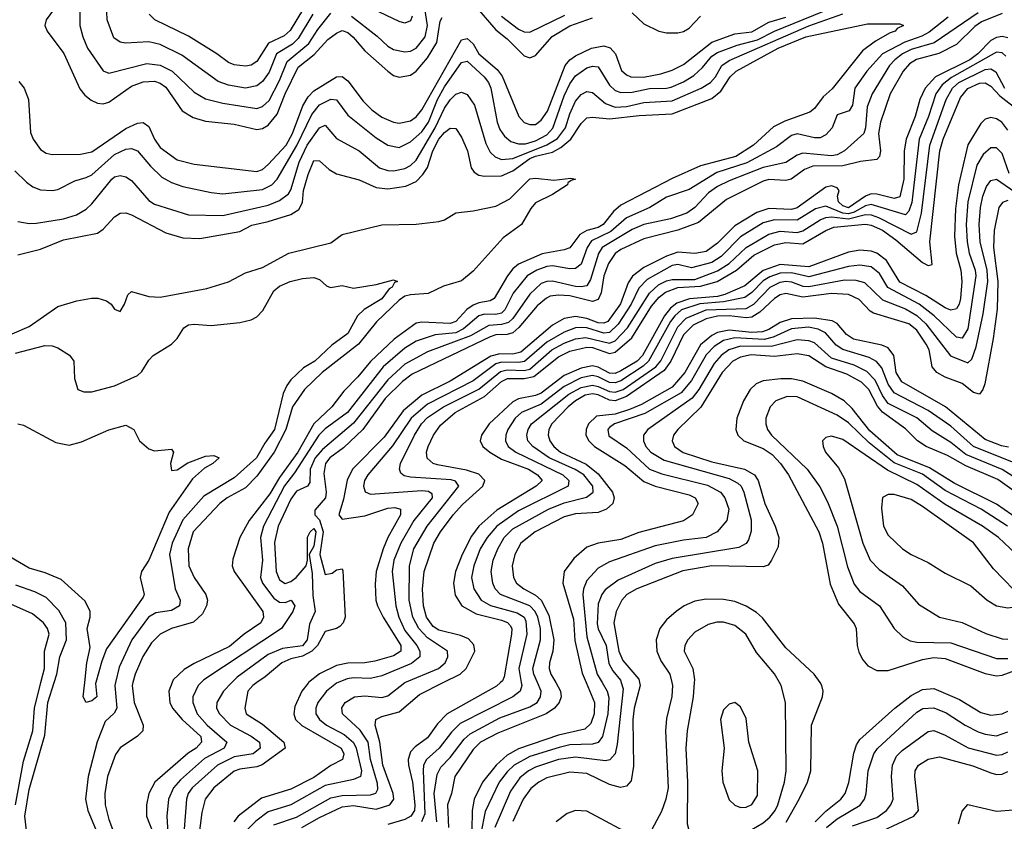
# Model space of a CAD drawing. Header units: inches. Extents: x 990535 to 1117859, y 769386 to 892122.
# Tile 317 of 656: x 1071736 to 1075198, y 779512 to 782331. Entities that reach past the tile are written whole.
import ezdxf

# ---------------------------------------------------------------- set-up
doc = ezdxf.new("R2010")
doc.units = ezdxf.units.IN
doc.header["$MEASUREMENT"] = 0
doc.layers.add('B0777', color=7, linetype='Continuous')
doc.layers.add('B0778', color=7, linetype='Continuous')

msp = doc.modelspace()

# ---------------------------------------------------------------- linework, layer by layer
at = {"layer": 'B0777', "color": 5}
for points, elevation in [([(1071721.6, 779570), (1071750, 779723.2), (1071782.3, 779830), (1071788.1, 779910), (1071810.9, 780000)], 2980), ([(1071766.4, 779430), (1071754, 779530), (1071770, 779623.8), (1071825.2, 779814.8), (1071835, 779930), (1071857.1, 780000)], 2960), ([(1072003.7, 780000), (1072002.9, 779997.1), (1072008.1, 779950), (1071990, 779935.7), (1071970, 779929.8), (1071959.3, 779950), (1071964.8, 780000)], 2940), ([(1072072.7, 780000), (1072070.4, 779990), (1072077.6, 779910), (1072068, 779892), (1072036.8, 779863.2), (1072008.6, 779791.4), (1071977.4, 779670), (1071967.6, 779590), (1071976.2, 779550), (1072008.4, 779471.6)], 2960), ([(1072134.5, 780000), (1072131.8, 779990), (1072138.3, 779930), (1072170.1, 779850), (1072169.6, 779830.4), (1072150, 779811.2), (1072090, 779771.2), (1072073, 779747), (1072044.5, 779670), (1072035.5, 779610), (1072036.8, 779570), (1072050, 779518.4), (1072070, 779465.7)], 2980), ([(1072272.5, 780000), (1072260.7, 779970), (1072264.5, 779930), (1072273.3, 779910), (1072307.9, 779870), (1072372.6, 779810), (1072375.8, 779790), (1072357.3, 779770), (1072328.4, 779751.6), (1072211, 779650), (1072190.1, 779610), (1072181.6, 779570), (1072182.3, 779530), (1072218.2, 779438.2)], 3020), ([(1072374, 780000), (1072363.6, 779990), (1072345.6, 779950), (1072345, 779930), (1072359.9, 779890), (1072395.8, 779850), (1072464.9, 779790), (1072455.4, 779770), (1072386.6, 779733.4), (1072301.3, 779658.7), (1072277, 779630), (1072259.7, 779590), (1072253.5, 779530), (1072260.7, 779410)], 3040), ([(1072482.7, 780000), (1072452.4, 779970), (1072428.9, 779930), (1072428.3, 779910), (1072438.3, 779890), (1072477.2, 779850), (1072550, 779811.8), (1072579.2, 779790), (1072581.9, 779770), (1072557, 779750), (1072490, 779738.6), (1072431.7, 779710), (1072342.4, 779630), (1072328.8, 779610), (1072322.8, 779590), (1072313, 779470)], 3060), ([(1072570.4, 780000), (1072556, 779990), (1072538.8, 779970), (1072528.1, 779910), (1072532.1, 779890), (1072590, 779854), (1072665.1, 779790), (1072670.1, 779770), (1072588.8, 779711.2), (1072570, 779703.7), (1072510, 779695.9), (1072490, 779688.1), (1072419.4, 779630), (1072388.7, 779590), (1072376.4, 779543.6), (1072354.1, 779370)], 3080), ([(1072752.2, 780000), (1072750, 779998.2), (1072727.9, 779970), (1072704.2, 779915.8), (1072699.7, 779890), (1072706.1, 779870), (1072728.7, 779848.7), (1072866.4, 779770), (1072875.4, 779750), (1072871.2, 779730), (1072830, 779708.4), (1072770, 779666.6), (1072690, 779624.9), (1072586.2, 779593.8), (1072504.8, 779530), (1072489.4, 779510.6)], 3120), ([(1072855.7, 780000), (1072850, 779997.6), (1072815.5, 779970), (1072784.6, 779930), (1072777.3, 779910), (1072777.7, 779890), (1072790.1, 779870), (1072814.4, 779850), (1072877.5, 779817.5), (1072909.5, 779789.5), (1072919.3, 779770), (1072938.4, 779690), (1072934.3, 779670), (1072910, 779658.8), (1072810, 779638.6), (1072690, 779570.2), (1072610, 779545.1), (1072567.1, 779512.9), (1072536.8, 779483.2)], 3140), ([(1072630, 779499.5), (1072710, 779526.8), (1072830, 779594.9), (1072870, 779603.3), (1072970, 779605.3), (1072988.4, 779611.6), (1072995.2, 779624.8), (1072994.4, 779645.6), (1072969.2, 779730), (1072962, 779790), (1072933.3, 779833.3), (1072870.7, 779890), (1072868.7, 779911.3), (1072881.1, 779930), (1072913.4, 779950), (1072950, 779954), (1073010, 779947.3), (1073030, 779953.7), (1073090, 779999.8), (1073090.6, 780000)], 3160), ([(1072727.8, 779490), (1072790, 779525.9), (1072870, 779563.1), (1072910, 779567.3), (1072990, 779555.2), (1073037.6, 779570), (1073051.5, 779590), (1073049.4, 779610), (1073013, 779710), (1073002.5, 779790), (1072985.5, 779850), (1072988.8, 779870), (1073010, 779880.8), (1073070, 779897.5), (1073141.8, 779958.2), (1073224.8, 780000)], 3180), ([(1073426.1, 780000), (1073412.6, 779987.4), (1073239, 779890), (1073205.4, 779854.6), (1073170, 779805.8), (1073126.2, 779773.8), (1073110, 779756.2), (1073102.5, 779730), (1073103.1, 779710), (1073117.1, 779650), (1073125.4, 779570), (1073123.9, 779550), (1073111.6, 779530), (1073090, 779519), (1073030, 779501.1)], 3220), ([(1073499.7, 780000), (1073501.4, 779990), (1073495.6, 779970), (1073470, 779949.9), (1073284.4, 779855.6), (1073254.4, 779825.6), (1073211.1, 779768.9), (1073166.4, 779730), (1073156.1, 779710), (1073154.5, 779690), (1073161, 779539), (1073148.8, 779510)], 3240), ([(1073202.8, 779510), (1073193.7, 779610), (1073203.6, 779676.4), (1073217.3, 779702.7), (1073250, 779736.1), (1073299.2, 779800.8), (1073320.2, 779819.8), (1073424.4, 779875.6), (1073530, 779914.7), (1073555, 779930), (1073567.4, 779950), (1073569.4, 779970), (1073556.6, 780000)], 3260), ([(1073620.6, 780000), (1073637.2, 779970), (1073639.9, 779950), (1073632.9, 779930), (1073616, 779910), (1073586.8, 779890), (1073417.4, 779822.6), (1073356.9, 779790), (1073330, 779764.2), (1073265.7, 779670), (1073254.8, 779610), (1073240.6, 779570), (1073244.2, 779490)], 3280), ([(1073727.6, 780000), (1073757.5, 779930), (1073755.6, 779890), (1073744.3, 779855.7), (1073723.3, 779836.7), (1073630, 779815.4), (1073490, 779766.7), (1073450, 779745.1), (1073411.3, 779710), (1073363.4, 779650), (1073333.7, 779590), (1073326.5, 779550), (1073324.6, 779410)], 3320), ([(1073784, 780000), (1073801.6, 779970), (1073807.7, 779947.7), (1073803.9, 779890), (1073785.2, 779810), (1073770, 779788.9), (1073750, 779783.4), (1073670, 779780.9), (1073632.3, 779772.3), (1073530, 779740.7), (1073474.4, 779710), (1073450, 779686.8), (1073422.2, 779650), (1073373, 779547), (1073357.3, 779470)], 3340), ([(1073851.4, 780000), (1073858.4, 779978.4), (1073836.7, 779783.3), (1073829.2, 779750), (1073811.5, 779728.5), (1073795.3, 779724.7), (1073690, 779737.5), (1073630, 779729.2), (1073550, 779702.8), (1073525.3, 779690), (1073494.8, 779665.2), (1073461.5, 779618.5), (1073406.7, 779490)], 3360), ([(1073915.6, 780000), (1073918.1, 779990), (1073897.1, 779910), (1073891.3, 779870), (1073894.3, 779705.7), (1073885.4, 779654.6), (1073870, 779636.3), (1073848.8, 779631.2), (1073810, 779642.1), (1073730, 779680.5), (1073670, 779685), (1073590, 779664.8), (1073560.9, 779650), (1073532.9, 779627.1), (1073506.3, 779590), (1073470, 779511.6)], 3380), ([(1074029.3, 780000), (1074031.6, 779990), (1074029, 779951), (1074010, 779873.3), (1074006.1, 779830), (1074015.6, 779630), (1074008, 779590), (1073993, 779547), (1073950, 779468.6)], 3420), ([(1074107.8, 780000), (1074104.3, 779950), (1074082.6, 779830), (1074078.2, 779770), (1074084.4, 779650), (1074083.3, 779503.3), (1074091.3, 779471.3), (1074109.1, 779449.1), (1074130, 779442.5), (1074170, 779446.1), (1074270, 779469.3), (1074310, 779483.7), (1074350, 779507.5), (1074373, 779527), (1074392, 779550), (1074401.7, 779570), (1074424.9, 779650), (1074430.8, 779690), (1074428.7, 779930), (1074412.9, 779990), (1074407.3, 780000)], 3440), ([(1074430.3, 779509.7), (1074476.8, 779590), (1074506.2, 779650), (1074517.7, 779690), (1074519.4, 779850), (1074558.5, 779950), (1074560.8, 779970), (1074556.8, 779990), (1074550.1, 780000)], 3420), ([(1074533, 779510), (1074570, 779548.1), (1074622.5, 779590), (1074638.2, 779610), (1074651.6, 779648.4), (1074668.3, 779751.7), (1074678.5, 779781.5), (1074690, 779799.6), (1074812.9, 779910), (1074870, 779954.7), (1074910, 779975.4), (1074950, 779979.1), (1075040.8, 779940.8), (1075115.4, 779895.4), (1075150, 779885.6), (1075190.1, 779890.1), (1075210, 779899.5)], 3380), ([(1074572.9, 779490), (1074610, 779521.2), (1074691.2, 779568.8), (1074706.3, 779590), (1074712, 779610), (1074719.2, 779690), (1074739.5, 779750), (1074751.4, 779768.6), (1074890, 779895.9), (1074911.2, 779908.8), (1074950, 779911.1), (1074993.7, 779893.7), (1075060.4, 779850), (1075106.3, 779826.3), (1075130, 779818.1), (1075170, 779812.7), (1075210, 779827)], 3360), ([(1074663.8, 779496.2), (1074750, 779525.4), (1074783.9, 779550), (1074799.1, 779570), (1074806.7, 779590), (1074801.6, 779670), (1074805.2, 779710), (1074818.7, 779741.3), (1074838.2, 779761.8), (1074930, 779827.9), (1074950, 779831), (1074990, 779815.3), (1075071, 779771), (1075170, 779744.3), (1075190, 779747.2), (1075210, 779757.1)], 3340), ([(1074770, 779479.3), (1074879.3, 779530), (1074896, 779550), (1074882.9, 779670), (1074884.5, 779690), (1074896.3, 779710), (1074930, 779731.3), (1074970, 779739.5), (1075087, 779707), (1075150, 779682.7), (1075170, 779677.3), (1075190, 779678.4), (1075210, 779687.8)], 3320), ([(1075036.2, 779503.8), (1075050, 779547.6), (1075070, 779571.7), (1075170, 779547.9), (1075230, 779552.1)], 3280), ([(1073910, 779451.9), (1073730, 779548), (1073690, 779550.4), (1073660.7, 779539.3), (1073622.9, 779510)], 3420)]:
    msp.add_lwpolyline(points, dxfattribs=dict(at, elevation=elevation))
at = {"layer": 'B0777', "color": 5, "elevation": 3460}
msp.add_lwpolyline([(1074250, 779929.5), (1074230, 779923.6), (1074210, 779904.5), (1074200.3, 779870), (1074213.4, 779770), (1074205, 779690), (1074208, 779650), (1074230, 779588.2), (1074250, 779568.7), (1074270, 779560.9), (1074290, 779562.2), (1074310, 779571.6), (1074330, 779603), (1074331.2, 779690), (1074299.7, 779790), (1074290, 779874), (1074270, 779915.1)], close=True, dxfattribs=at)
at = {"layer": 'B0778', "color": 5}
for points, elevation in [([(1071887.1, 782410), (1071828.9, 782330), (1071824.2, 782310), (1071832.9, 782290), (1071891.7, 782211.7), (1071947.4, 782087.4), (1071965.1, 782065.1), (1071987.3, 782047.3), (1072010, 782037.3), (1072030, 782035), (1072050, 782040.8), (1072130, 782097.1), (1072170, 782112.2), (1072210, 782114.1), (1072230, 782107.9), (1072250, 782093.2), (1072307.5, 782010), (1072346.2, 781986.2), (1072390, 781974.4), (1072490, 781963.2), (1072570, 781945.1), (1072590, 781948.3), (1072610, 781959.9), (1072642, 781998), (1072669.3, 782070), (1072715.9, 782164.1), (1072771.4, 782208.6), (1072819.3, 782260.7), (1072850, 782283.4), (1072870, 782292.3), (1072890, 782286), (1072909.1, 782269.1), (1072950, 782220.9), (1073030, 782149.1), (1073050, 782134.9), (1073070, 782128.5), (1073110, 782136), (1073130, 782149.3), (1073170, 782196.6), (1073202.6, 782250), (1073214.1, 782325.9), (1073221.8, 782338.2)], 3120), ([(1073116.5, 782343.5), (1073110, 782327.1), (1073090, 782318.9), (1073070, 782324.2), (1072910, 782401.4)], 3160), ([(1071718.9, 781798.9), (1071759.8, 781759.8), (1071783.1, 781743.1), (1071810, 781732.6), (1071850, 781730.1), (1071870, 781733.7), (1071930, 781763.8), (1071970, 781775.7), (1071990, 781785.2), (1072070, 781857.1), (1072110, 781875.1), (1072130, 781877.4), (1072150.1, 781870.1), (1072195.8, 781815.8), (1072236.5, 781776.5), (1072270, 781757.8), (1072310, 781743.7), (1072410, 781722.9), (1072450, 781718.8), (1072590, 781733.5), (1072623.2, 781750), (1072641, 781770), (1072711.2, 781888.8), (1072763.1, 781996.9), (1072790, 782030.7), (1072830, 782051.1), (1072850, 782048.8), (1072890, 781995.1), (1072990, 781914.7), (1073030, 781889.6), (1073070, 781881), (1073110, 781901.2), (1073150, 781936.4), (1073173.5, 781970), (1073205.2, 782050), (1073230, 782094.4), (1073290, 782179.5), (1073310, 782184.5), (1073369.7, 782130), (1073384.4, 782110), (1073392.6, 782090), (1073414.7, 781970), (1073424.5, 781944.5), (1073440.5, 781920.5), (1073462.7, 781902.7), (1073490, 781894.2), (1073514.5, 781894.5), (1073550, 781904.3), (1073590, 781925.2), (1073611.1, 781948.9), (1073650, 782062.5), (1073670, 782105.5), (1073690, 782133.5), (1073730, 782161.2), (1073750, 782167.5), (1073770, 782164.7), (1073810, 782100.3), (1073830, 782081.6), (1073850, 782074.1), (1073890, 782075.5), (1073950, 782088.9), (1074010, 782089.8), (1074026.1, 782093.9), (1074070, 782112.5), (1074105.9, 782134.1), (1074137.2, 782162.8), (1074170, 782202), (1074190, 782215.8), (1074258.5, 782241.5), (1074330, 782259.2), (1074389.7, 782290.3), (1074560.3, 782359.7)], 3060), ([(1071730, 781620.5), (1071770, 781614), (1071794.9, 781614.9), (1071890, 781630.8), (1071935.5, 781644.5), (1071970, 781664.7), (1071990, 781682.8), (1072060.2, 781770), (1072070, 781778.3), (1072090, 781783.1), (1072110, 781778.1), (1072130, 781765.3), (1072190, 781695.1), (1072210, 781682), (1072330, 781644.9), (1072450, 781641.6), (1072610, 781678.7), (1072650, 781695), (1072681.6, 781718.4), (1072690, 781732), (1072719, 781830), (1072746.9, 781890), (1072790, 781950.1), (1072810, 781959.8), (1072850, 781913.1), (1072930, 781869.1), (1073001.7, 781810), (1073030, 781800.4), (1073050, 781799.7), (1073090, 781807.7), (1073110, 781817.7), (1073130, 781836.3), (1073197.5, 781950), (1073230, 782019.9), (1073250, 782049.2), (1073270, 782068.2), (1073290, 782075.3), (1073310, 782067.2), (1073334.7, 782030), (1073375.2, 781895.2), (1073390, 781865), (1073407.9, 781847.9), (1073430, 781839.6), (1073470, 781842.3), (1073589.7, 781890.3), (1073626.8, 781913.2), (1073655, 781950), (1073670, 781999.5), (1073690, 782044.5), (1073710, 782067.9), (1073730, 782077.8), (1073750, 782074.7), (1073795.4, 782035.4), (1073830, 782023.3), (1073870, 782025.6), (1073930, 782039.5), (1074030, 782045.3), (1074132.2, 782090), (1074165.3, 782110), (1074182.8, 782130), (1074205, 782170), (1074230, 782187.4), (1074510, 782308.6), (1074630, 782351.4)], 3040), ([(1071733.6, 782113.6), (1071751.9, 782090), (1071767.3, 782050), (1071774.4, 781934.4), (1071783.5, 781910), (1071810, 781873.8), (1071830, 781861.9), (1071850, 781857), (1071950, 781858.1), (1071990, 781865.5), (1072110, 781947.6), (1072150, 781967), (1072170, 781968.7), (1072190, 781955.1), (1072210.1, 781910), (1072230, 781881.1), (1072290, 781837.6), (1072350, 781822.3), (1072570, 781797.2), (1072590, 781804.2), (1072610, 781820.9), (1072673, 781890), (1072695.9, 781930), (1072731.9, 782028.1), (1072750, 782059.9), (1072770, 782080.1), (1072850, 782129.3), (1072870, 782130.6), (1072890, 782115.9), (1072943.8, 782043.8), (1072973.8, 782013.8), (1073010, 781987.7), (1073050, 781970.5), (1073070, 781966.8), (1073110, 781974.9), (1073130, 781988.8), (1073150, 782013.8), (1073290, 782260.3), (1073310, 782264.5), (1073330, 782245.9), (1073350.9, 782210.9), (1073415, 782155), (1073432.6, 782132.6), (1073490.9, 781990), (1073510, 781969.5), (1073530, 781962), (1073550, 781962.6), (1073570, 781977.1), (1073591.5, 782008.5), (1073654, 782170), (1073670, 782189), (1073690, 782203.3), (1073746.9, 782230), (1073790, 782238.4), (1073812, 782232), (1073830.5, 782210.5), (1073852.5, 782152.5), (1073870, 782136.5), (1073885.2, 782130), (1073928.8, 782128.8), (1073990, 782140), (1074030, 782153.3), (1074070, 782173.4), (1074170, 782251.4), (1074250, 782281.4), (1074310, 782287.5), (1074370, 782321.8), (1074430, 782339.9)], 3080), ([(1071948.3, 782370), (1071948.1, 782310), (1071957.8, 782270), (1071975.1, 782230), (1072030, 782150.2), (1072050, 782143), (1072183.4, 782176.6), (1072230, 782171), (1072272.7, 782150), (1072350, 782075.2), (1072390, 782052.1), (1072450, 782037.1), (1072570, 782018.3), (1072590, 782025.3), (1072613.2, 782046.8), (1072650, 782116.9), (1072676.4, 782183.6), (1072752.9, 782247.1), (1072783.9, 782296.1), (1072830, 782354)], 3140), ([(1072766.8, 782350), (1072715.8, 782264.2), (1072695, 782245), (1072639.6, 782210), (1072613.7, 782146.3), (1072590, 782113), (1072570, 782097.7), (1072530.1, 782090.1), (1072470, 782100.6), (1072433.8, 782113.8), (1072306.3, 782206.3), (1072230, 782243.8), (1072190, 782252.7), (1072108.2, 782248.2), (1072090, 782251.3), (1072067.2, 782267.2), (1072044.1, 782330), (1072042.2, 782357.8)], 3160), ([(1072733.9, 782370), (1072687.1, 782292.9), (1072666, 782274), (1072611.5, 782248.5), (1072570, 782183.1), (1072550, 782170.9), (1072530, 782167.4), (1072490, 782171.4), (1072470, 782180.1), (1072430, 782210.5), (1072330, 782272.7), (1072212, 782330), (1072191.7, 782350)], 3180), ([(1075000.1, 782339.9), (1074933.8, 782286.2), (1074907.7, 782272.3), (1074847.9, 782252.1), (1074769.7, 782210), (1074714.6, 782150), (1074672.4, 782090), (1074664.1, 782030), (1074652.9, 782010), (1074610, 781996.5), (1074593, 781950), (1074570, 781925.3), (1074550, 781915.6), (1074530, 781914.7), (1074470, 781929.6), (1074450, 781924), (1074396.9, 781883.1), (1074292.7, 781827.3), (1074187, 781793), (1074090, 781733.9), (1074010, 781706.1), (1073951.9, 781670), (1073870, 781634.5), (1073814.4, 781585.6), (1073746.6, 781553.4), (1073731.6, 781530), (1073710, 781471.6), (1073690, 781456.2), (1073670, 781454.4), (1073610, 781465.7), (1073590, 781462.7), (1073554.4, 781450), (1073520.5, 781430), (1073470.8, 781369.2), (1073441.3, 781310), (1073430, 781299), (1073410, 781294.3), (1073370, 781295.3), (1073350, 781290), (1073296.5, 781243.5), (1073270.1, 781230), (1073197.3, 781222.7), (1073130, 781200.5), (1073090, 781175.4), (1073014.5, 781110), (1072889.1, 780950), (1072810, 780891.6), (1072788.2, 780870), (1072702.5, 780737.5), (1072667.8, 780692.2), (1072594, 780550), (1072583, 780510), (1072589.7, 780430), (1072583.3, 780370), (1072590.1, 780350), (1072630, 780296.8), (1072650, 780282.5), (1072670, 780281.8), (1072690.3, 780290), (1072703.7, 780270), (1072696.8, 780250), (1072656.3, 780190), (1072384.3, 780010), (1072374, 780000)], 3040), ([(1075105.5, 782354.5), (1074951.3, 782248.7), (1074870, 782225.3), (1074839.4, 782210), (1074812.4, 782190), (1074794.6, 782170), (1074732.9, 782070), (1074716.2, 782023.8), (1074710, 781950), (1074703.9, 781930), (1074636.4, 781870), (1074610, 781855.9), (1074590, 781851.5), (1074490, 781861.6), (1074470, 781854.6), (1074430, 781828.6), (1074350, 781810.6), (1074230, 781764.3), (1074190, 781744.4), (1074158, 781722), (1074110, 781670.3), (1074081.4, 781650), (1074023.9, 781630), (1073930, 781610.9), (1073890, 781592.8), (1073784, 781530), (1073771.5, 781508.5), (1073743.4, 781416.6), (1073730, 781395.3), (1073710, 781390.8), (1073690, 781392.8), (1073610, 781411.1), (1073590, 781410.5), (1073570, 781403.2), (1073530, 781365.8), (1073470, 781280.1), (1073454.6, 781265.4), (1073430, 781258.4), (1073385.1, 781254.9), (1073320.9, 781219.1), (1073170, 781163.3), (1073090, 781119.1), (1073030, 781064.2), (1072910, 780911.7), (1072800.6, 780819.4), (1072775.6, 780790), (1072757.5, 780750), (1072756.9, 780703.1), (1072747.7, 780690), (1072710, 780672.8), (1072690, 780645.4), (1072645.2, 780550), (1072632.5, 780492.5), (1072637.6, 780390), (1072650, 780360.8), (1072670, 780348.9), (1072690, 780355.8), (1072708.2, 780370), (1072743.3, 780410), (1072748, 780430), (1072748.4, 780511.6), (1072757.3, 780530), (1072770, 780541.9), (1072777.4, 780530), (1072770, 780479.5), (1072753.9, 780450), (1072764, 780384), (1072766.5, 780306.5), (1072775, 780250), (1072755.1, 780204.9), (1072747.2, 780150), (1072730, 780129.3), (1072659.8, 780120.2), (1072610, 780098.8), (1072501.4, 780018.6), (1072482.7, 780000)], 3060), ([(1075190, 782352.9), (1075117.4, 782322.6), (1075093.8, 782306.2), (1075030, 782242.8), (1074968, 782212), (1074889, 782191), (1074865, 782175), (1074842.2, 782150), (1074796.4, 782070), (1074762.2, 781970), (1074755.8, 781930), (1074762.7, 781870), (1074759, 781850), (1074750, 781839), (1074692, 781832), (1074630, 781816.8), (1074524.5, 781815.5), (1074495.6, 781804.4), (1074448.1, 781770), (1074430, 781765), (1074370, 781768.2), (1074350, 781763), (1074221.6, 781698.4), (1074122.9, 781617.1), (1074050, 781590.2), (1073930, 781559.7), (1073850, 781522.9), (1073830, 781508.8), (1073806.3, 781473.7), (1073789.6, 781430), (1073780.8, 781370), (1073770, 781347.1), (1073750, 781339.6), (1073670, 781359.2), (1073630, 781362.5), (1073601.6, 781358.4), (1073587.9, 781352.1), (1073555.8, 781324.2), (1073491.5, 781248.5), (1073470, 781229.7), (1073450, 781224.1), (1073410, 781222.7), (1073390, 781215.3), (1073116.1, 781083.9), (1073082, 781058), (1073021.7, 780998.3), (1072942.4, 780890), (1072874.5, 780825.5), (1072827, 780790), (1072810.9, 780770), (1072805.2, 780734.8), (1072813.6, 780670), (1072811, 780650), (1072773.4, 780606.6), (1072773.7, 780590), (1072790, 780572.4), (1072802.7, 780530), (1072791, 780450), (1072810, 780379.8), (1072835.3, 780384.7), (1072850, 780396.3), (1072870, 780399.5), (1072872.9, 780392.9), (1072880.9, 780230), (1072874, 780210), (1072862.3, 780197.7), (1072850, 780189.9), (1072810, 780179.1), (1072783.7, 780130), (1072763.7, 780110), (1072730, 780093.3), (1072690, 780083.7), (1072657.9, 780070), (1072599.6, 780020.4), (1072570.4, 780000)], 3080), ([(1072902.6, 782342.6), (1072992.5, 782272.5), (1073030, 782237.5), (1073050, 782225.9), (1073090, 782217.2), (1073110, 782220.1), (1073130, 782231), (1073161.6, 782270), (1073170.2, 782310), (1073160.6, 782370)], 3140), ([(1073350, 782364.1), (1073410, 782294.5), (1073450, 782262.9), (1073510, 782203.3), (1073530, 782196.9), (1073550, 782204.9), (1073608.4, 782271.6), (1073670, 782309.3), (1073750, 782336.7)], 3120), ([(1073430, 782342.4), (1073490, 782297.2), (1073510, 782287.9), (1073530, 782286.8), (1073653.1, 782346.9)], 3140), ([(1073890, 782354.8), (1073930, 782316.4), (1073982.8, 782290), (1074010, 782283.8), (1074050, 782284.5), (1074070, 782288.6), (1074090, 782300.5), (1074130, 782342.6)], 3120), ([(1071730, 781503.5), (1071810, 781523.3), (1071890, 781556.3), (1072010, 781580.1), (1072030, 781593.6), (1072070, 781637), (1072090, 781650.2), (1072110, 781651), (1072130, 781644.5), (1072250, 781581.8), (1072310, 781563.4), (1072370, 781561.6), (1072510, 781585.5), (1072552.4, 781607.6), (1072610, 781620.5), (1072690, 781645.9), (1072717.3, 781662.7), (1072730, 781688.4), (1072734.2, 781730), (1072750, 781786.4), (1072770, 781835.3), (1072790, 781834.8), (1072823.9, 781803.9), (1072850, 781788.3), (1072930, 781767.9), (1072990, 781741.1), (1073030, 781736.4), (1073094.2, 781745.8), (1073130, 781761.7), (1073153.9, 781786.1), (1073170, 781810.6), (1073188.5, 781870), (1073209.6, 781910), (1073230, 781934.5), (1073250, 781949.6), (1073270, 781947.6), (1073290, 781918), (1073310.8, 781870), (1073323.6, 781810), (1073334.4, 781794.4), (1073350, 781784.5), (1073370, 781780.1), (1073430, 781781.3), (1073470, 781799.4), (1073530, 781842.3), (1073550, 781850.9), (1073610, 781864.4), (1073639.2, 781880.8), (1073674.2, 781910), (1073710, 781965.5), (1073730, 781985.7), (1073750, 781988.3), (1073810, 781981.5), (1073914.2, 781994.2), (1074030, 781999.1), (1074170, 782054), (1074200.8, 782079.2), (1074234.4, 782130), (1074255.5, 782150), (1074402.8, 782230), (1074499.6, 782270), (1074716.6, 782316.6), (1074830, 782315.8), (1074843, 782310), (1074820.7, 782299.3), (1074814, 782290), (1074795.9, 782284.1), (1074745.3, 782254.7), (1074699.1, 782220.9), (1074593, 782087), (1074560.8, 782059.2), (1074530, 782017.8), (1074514.4, 782005.6), (1074425.9, 781974.1), (1074386.1, 781953.9), (1074316.6, 781890), (1074254, 781850), (1074130, 781816.4), (1074030, 781772.4), (1073850, 781678.1), (1073823.3, 781656.7), (1073787.6, 781610), (1073770, 781600.2), (1073730, 781590), (1073705, 781575), (1073670, 781529), (1073650, 781521.3), (1073572.8, 781507.2), (1073490, 781470.7), (1073470, 781454.8), (1073450.7, 781430), (1073403.8, 781350), (1073390, 781341.8), (1073350, 781335.4), (1073330, 781326.7), (1073308.4, 781311.6), (1073270, 781269.2), (1073250, 781262.3), (1073150, 781267.1), (1073130, 781263.2), (1073052.4, 781207.6), (1072970, 781128.6), (1072925.5, 781074.5), (1072875.3, 781024.7), (1072833.3, 780970), (1072770.5, 780909.5), (1072713.6, 780810), (1072650, 780721), (1072615.9, 780664.1), (1072543.4, 780570), (1072509.7, 780510), (1072485.5, 780434.5), (1072483.1, 780410), (1072490.8, 780390), (1072591, 780250), (1072593.9, 780230), (1072583.7, 780210), (1072525.5, 780170), (1072473.4, 780126.6), (1072350, 780067.7), (1072314.2, 780045.8), (1072276.4, 780010), (1072272.5, 780000)], 3020), ([(1075210, 782266.8), (1075190, 782271.5), (1075170, 782267.6), (1075150, 782256.9), (1075104.4, 782210), (1075077.1, 782190), (1074956.2, 782130), (1074919, 782090), (1074900.2, 782050), (1074884.2, 781990), (1074852.2, 781910), (1074846.1, 781870), (1074844.1, 781770), (1074830, 781707.9), (1074810, 781702.3), (1074750, 781717.6), (1074730, 781718), (1074710, 781710), (1074650, 781668.8), (1074630, 781675.6), (1074614.7, 781690), (1074611.8, 781710), (1074617.1, 781730), (1074610, 781739.4), (1074590, 781746.1), (1074570, 781741.5), (1074470, 781669.3), (1074450, 781663.2), (1074370, 781666.3), (1074327.3, 781652.7), (1074250, 781605.9), (1074190, 781544.6), (1074150, 781515.7), (1074110, 781508.3), (1074050, 781513.5), (1074010, 781499.7), (1073930, 781458.8), (1073890.8, 781429.2), (1073874.9, 781405.1), (1073848, 781332), (1073803.8, 781270), (1073790, 781263.2), (1073770, 781264.8), (1073730, 781280.4), (1073690, 781287.6), (1073650, 781279.5), (1073610, 781257), (1073498.1, 781161.9), (1073470, 781155.1), (1073424.4, 781155.6), (1073392.6, 781147.4), (1073250, 781059.5), (1073150, 781010), (1073084.2, 780955.8), (1073017.1, 780862.9), (1072905.8, 780750), (1072888, 780712), (1072875, 780645), (1072858.5, 780590), (1072870, 780574.5), (1072950, 780586), (1073030, 780612.9), (1073055.4, 780615.4), (1073075.6, 780610), (1073074.9, 780590), (1073030.2, 780509.8), (1073013.8, 780470), (1072989.3, 780390), (1072985.9, 780345.9), (1072988.3, 780290), (1072994.1, 780270), (1073014.2, 780230), (1073076.8, 780130), (1073076.6, 780110), (1073050, 780094.6), (1072985.1, 780074.9), (1072950, 780069.2), (1072890, 780068.2), (1072850, 780060.1), (1072789.8, 780030.2), (1072752.2, 780000)], 3120), ([(1075202.9, 782202.9), (1075190, 782214.3), (1075170, 782215.9), (1075012.2, 782127.8), (1074978.9, 782101.1), (1074956.8, 782070), (1074931.1, 781990), (1074898.4, 781910), (1074872.5, 781687.5), (1074862.4, 781657.6), (1074850, 781644.5), (1074730, 781680.7), (1074710, 781676.7), (1074670, 781653.4), (1074650, 781647.8), (1074630, 781650.4), (1074570, 781674.7), (1074534.5, 781665.5), (1074470, 781625.5), (1074390, 781626.9), (1074350, 781616.5), (1074270, 781567.5), (1074202.3, 781497.7), (1074170, 781476.8), (1074097.8, 781457.8), (1074050, 781469.9), (1074030, 781466.6), (1073942.7, 781417.3), (1073913.4, 781386.6), (1073885.7, 781330), (1073840, 781260), (1073810, 781231), (1073790, 781228.8), (1073730, 781247.1), (1073710, 781248.8), (1073690, 781246.7), (1073650, 781232.5), (1073590, 781197.2), (1073510.6, 781129.4), (1073490, 781125.1), (1073430, 781126.3), (1073410, 781120.2), (1073330, 781060.6), (1073170, 780978.3), (1073112.9, 780930), (1073047.3, 780832.7), (1072960.1, 780730), (1072948.3, 780710), (1072945, 780690), (1072950.8, 780670.8), (1072970, 780662.2), (1073150, 780675.4), (1073173.1, 780673.1), (1073185, 780665), (1073186.3, 780650), (1073122.5, 780570), (1073076, 780490), (1073051.8, 780430), (1073045.9, 780390), (1073058.2, 780270), (1073068.7, 780230), (1073090, 780183), (1073132.5, 780130), (1073142.8, 780110), (1073142.9, 780090), (1073113.2, 780066.8), (1073010, 780023.5), (1072970, 780014.7), (1072910, 780016.4), (1072887.1, 780012.9), (1072855.7, 780000)], 3140), ([(1073090.6, 780000), (1073208.8, 780050), (1073232.5, 780070), (1073241.9, 780090), (1073240.2, 780110), (1073170, 780156.8), (1073139.3, 780190), (1073118, 780230), (1073106, 780290), (1073107.2, 780410), (1073122.2, 780470), (1073168.6, 780550), (1073280.4, 780690), (1073268.2, 780708.2), (1073253, 780713), (1073110, 780722.2), (1073087.4, 780727.4), (1073076.8, 780736.8), (1073071.2, 780750), (1073075.6, 780770), (1073124.1, 780870), (1073148.7, 780910), (1073170, 780931.7), (1073225.7, 780970), (1073350, 781031.5), (1073426.5, 781093.5), (1073450, 781100), (1073510, 781096.8), (1073530, 781102.2), (1073607.4, 781170), (1073650, 781193.1), (1073690, 781208.1), (1073726.8, 781213.2), (1073810, 781193.7), (1073830, 781201.7), (1073872.9, 781247.1), (1073950, 781369.6), (1073981.7, 781398.3), (1074010, 781412.4), (1074030, 781416.8), (1074110, 781417.2), (1074190, 781448.1), (1074230, 781472.9), (1074290, 781530.2), (1074370, 781577), (1074410, 781586.8), (1074470, 781582.6), (1074490, 781587.9), (1074550, 781627.5), (1074570, 781635.4), (1074590, 781637.5), (1074650, 781630.3), (1074710, 781646), (1074730, 781645), (1074755.2, 781635.2), (1074870, 781576), (1074890, 781585), (1074907.1, 781650), (1074936.3, 781890), (1074993.2, 782050), (1075016.1, 782090), (1075038.2, 782110), (1075130, 782155.4), (1075150, 782157.3), (1075167.7, 782147.7), (1075198.7, 782090)], 3160), ([(1073224.8, 780000), (1073284.3, 780030), (1073306.5, 780050), (1073336.5, 780110), (1073332.8, 780132.8), (1073314, 780154), (1073286, 780166), (1073210, 780184.7), (1073190, 780197.2), (1073166.6, 780230), (1073155.5, 780270), (1073152.1, 780327.9), (1073157.7, 780390), (1073192.5, 780490), (1073215.7, 780530), (1073260.7, 780590), (1073293.3, 780626.7), (1073364, 780690), (1073371.4, 780710), (1073350, 780732.9), (1073306.7, 780746.7), (1073205.4, 780765.4), (1073190.4, 780770.4), (1073168.8, 780788.8), (1073166.9, 780810), (1073172.3, 780830), (1073190.8, 780870), (1073215.5, 780904.5), (1073267.7, 780950), (1073370, 781006), (1073430, 781058.4), (1073450.8, 781069.2), (1073510, 781069.1), (1073543.5, 781076.5), (1073630, 781145.8), (1073670, 781165.5), (1073730, 781179.4), (1073750, 781178.4), (1073810, 781157.4), (1073830, 781161.4), (1073888.5, 781211.5), (1073956.9, 781323.1), (1073984.7, 781355.3), (1074007.1, 781372.9), (1074050, 781388.9), (1074130, 781393.3), (1074188.1, 781410), (1074255.7, 781450), (1074317.3, 781502.7), (1074390, 781539.5), (1074430, 781546.8), (1074490, 781542.5), (1074570, 781588.9), (1074599, 781601), (1074710, 781611.4), (1074730, 781607.6), (1074770, 781590.2), (1074816.7, 781556.7), (1074910, 781477.3), (1074930, 781466.8), (1074944.2, 781470), (1074936.5, 781550), (1074971, 781870), (1074983.2, 781910), (1075043.4, 782056.6), (1075070, 782088.4), (1075110, 782107.5), (1075130, 782108.8), (1075150, 782097.2), (1075182.4, 782062.4), (1075250.2, 782010.2)], 3180), ([(1075210, 781941.6), (1075188.8, 781970), (1075170, 781981.8), (1075150, 781986.4), (1075130, 781980.4), (1075114.8, 781965.2), (1075069, 781891), (1075037, 781750), (1075025.8, 781665.8), (1075022.8, 781570), (1075028.9, 781510), (1075044.9, 781450), (1075048.1, 781410), (1075043.9, 781350), (1075039.3, 781330), (1075030, 781314.6), (1075010, 781309), (1074990, 781317.7), (1074921.3, 781361.3), (1074830, 781408.1), (1074783.6, 781483.6), (1074750, 781509.9), (1074730, 781517.2), (1074690, 781520), (1074650, 781513.1), (1074510, 781461.6), (1074410, 781470), (1074350, 781448.3), (1074285.2, 781394.8), (1074215.7, 781364.3), (1074190, 781357.9), (1074090.5, 781349.5), (1074046.6, 781333.4), (1074024.2, 781315.8), (1074002.9, 781290), (1073926.1, 781150), (1073906.9, 781130), (1073850, 781096.3), (1073830, 781086.8), (1073810, 781087.9), (1073770, 781109), (1073750, 781113.4), (1073710, 781105.8), (1073650, 781079.9), (1073570, 781017.6), (1073550, 781009.2), (1073490, 780997.4), (1073470, 780986.8), (1073387.2, 780910), (1073359.4, 780870), (1073355.2, 780850), (1073364.2, 780830), (1073389.1, 780810), (1073430, 780786), (1073524.9, 780750), (1073556.3, 780730), (1073572.7, 780710), (1073551.7, 780690), (1073413.6, 780606.4), (1073350, 780549.9), (1073324.9, 780515.1), (1073291.5, 780450), (1073268.6, 780390), (1073261.7, 780350), (1073267.4, 780307.4), (1073290.6, 780270), (1073341.3, 780241.3), (1073430, 780220), (1073451.3, 780211.3), (1073460.4, 780200.4), (1073465.9, 780190), (1073465.5, 780170), (1073439.9, 780020.1), (1073433.3, 780006.7), (1073426.1, 780000)], 3220), ([(1075215.3, 781790), (1075190, 781859.6), (1075170, 781879.6), (1075150, 781880.2), (1075123.2, 781856.8), (1075101.4, 781818.6), (1075069.4, 781690), (1075064.2, 781610), (1075067.2, 781550), (1075074, 781510), (1075095.7, 781450), (1075098.1, 781430), (1075070, 781243.5), (1075050, 781210.4), (1075030, 781214.1), (1074950.6, 781290), (1074897.9, 781330), (1074788.8, 781388.8), (1074758.6, 781438.6), (1074730, 781461.5), (1074690, 781467.1), (1074650, 781463), (1074510, 781426.4), (1074450, 781440.5), (1074410, 781439.7), (1074373.3, 781426.7), (1074350, 781412.9), (1074310, 781371.3), (1074286.1, 781353.9), (1074210, 781338.2), (1074127.9, 781332.1), (1074063, 781310), (1074039, 781290), (1074024.3, 781270), (1073947.4, 781130), (1073927.7, 781112.3), (1073850, 781061.1), (1073830, 781053.7), (1073810, 781055.4), (1073770, 781075.1), (1073750, 781079.6), (1073710, 781071), (1073650, 781041.4), (1073570, 780978.3), (1073500.5, 780950), (1073478.6, 780930), (1073452.2, 780890), (1073444.9, 780870), (1073443.9, 780850), (1073453, 780830), (1073480.1, 780810), (1073645.8, 780730), (1073667, 780710), (1073664.5, 780690), (1073490, 780603.5), (1073413.3, 780550), (1073379.3, 780510), (1073354.6, 780470), (1073333, 780410), (1073324.3, 780370), (1073332.7, 780330), (1073358.7, 780290), (1073391.2, 780271.2), (1073485.7, 780245.7), (1073509.3, 780230), (1073515.8, 780215.8), (1073518.8, 780170), (1073490.8, 780050), (1073499.7, 780000)], 3240), ([(1071710, 781225.9), (1071770, 781252.4), (1071870, 781322.3), (1071937.3, 781342.7), (1071988.8, 781351.2), (1072011.1, 781351.1), (1072041.8, 781341.8), (1072058.3, 781330), (1072070, 781312.4), (1072090, 781304.4), (1072105.4, 781330), (1072116.8, 781363.2), (1072130, 781375.3), (1072190, 781357.7), (1072230, 781355.6), (1072394, 781386), (1072470, 781408.9), (1072530, 781440.9), (1072590, 781459.1), (1072682, 781510), (1072830, 781546.5), (1072870, 781575.2), (1073010, 781609.7), (1073130, 781612.1), (1073210, 781620.7), (1073230, 781627.5), (1073270, 781652.1), (1073330, 781658.6), (1073410, 781674.5), (1073459.4, 781700.6), (1073530, 781770.5), (1073550, 781773.4), (1073614, 781766), (1073673.7, 781773.7), (1073690.5, 781770), (1073674.6, 781765.4), (1073663.1, 781756.9), (1073661.6, 781750), (1073610, 781716.4), (1073550, 781686.8), (1073533.1, 781666.9), (1073500.1, 781610), (1073436.5, 781563.5), (1073330, 781446.4), (1073290, 781412.2), (1073225.7, 781394.3), (1073172.3, 781367.7), (1073110, 781363.8), (1073090, 781358), (1073070, 781344.7), (1072991.2, 781268.8), (1072927, 781190), (1072799.9, 781090), (1072737.9, 781030), (1072695.7, 780970), (1072672.5, 780890), (1072631.5, 780810), (1072570, 780725.3), (1072530, 780684.4), (1072465.5, 780650), (1072439.4, 780630), (1072346.3, 780530), (1072329.2, 780470), (1072331.3, 780410), (1072349.6, 780369.6), (1072390.7, 780310), (1072396.1, 780290), (1072393.5, 780270), (1072378.5, 780241.5), (1072347.2, 780212.8), (1072269.5, 780190.5), (1072229.8, 780170.2), (1072199.9, 780140.1), (1072168.7, 780091.3), (1072142.6, 780030), (1072134.5, 780000)], 2980), ([(1073556.6, 780000), (1073543.8, 780030), (1073540.3, 780050), (1073566.8, 780150), (1073566.9, 780190), (1073558.2, 780230), (1073548.7, 780250), (1073529.7, 780270), (1073427.2, 780310), (1073408.4, 780330), (1073399.3, 780350), (1073393.3, 780390), (1073400.6, 780430), (1073417.6, 780470), (1073440.1, 780510), (1073470, 780540.4), (1073595.2, 780610), (1073650, 780632.2), (1073728.5, 780651.5), (1073752.1, 780670), (1073751.5, 780690), (1073719.3, 780730), (1073689.3, 780749.3), (1073598.1, 780790), (1073539.9, 780830), (1073523.1, 780850), (1073519.7, 780870), (1073524.3, 780890), (1073535.4, 780910), (1073666.3, 781013.7), (1073710, 781037.5), (1073750, 781045.1), (1073770, 781041.2), (1073810, 781023.3), (1073830, 781021), (1073857.3, 781030), (1073972.3, 781110), (1073990, 781131.4), (1074049.6, 781250.4), (1074079.3, 781280.7), (1074150, 781310.1), (1074290, 781315.1), (1074316.7, 781330), (1074374.8, 781390), (1074410, 781407.4), (1074430, 781411.3), (1074450, 781409), (1074490, 781393.8), (1074510, 781392.2), (1074635.7, 781415.7), (1074675.3, 781415.3), (1074706.6, 781406.6), (1074770, 781345.6), (1074850, 781314.2), (1074890.7, 781290.7), (1074921.4, 781261.4), (1075008.3, 781148.3), (1075070, 781123.7), (1075083.4, 781136.6), (1075099.1, 781180.9), (1075123.4, 781296.6), (1075139.3, 781410), (1075137.5, 781450), (1075112.4, 781550), (1075109.6, 781610), (1075113.5, 781670), (1075122.2, 781710), (1075135.7, 781744.3), (1075150, 781765.3), (1075170, 781769.9), (1075250, 781714.9)], 3260), ([(1075210, 781695.2), (1075191.7, 781688.3), (1075178.9, 781670), (1075161.7, 781590), (1075159.5, 781530), (1075174.9, 781410), (1075172.3, 781312.3), (1075158.7, 781210), (1075129.2, 781050.8), (1075122.4, 781030), (1075110, 781013.5), (1075090, 781020.1), (1075050, 781052), (1074990, 781073.7), (1074961.1, 781090), (1074943.9, 781110), (1074933.2, 781170), (1074923.1, 781190), (1074890, 781238.9), (1074861.7, 781261.7), (1074738.3, 781298.3), (1074725.8, 781305.8), (1074687.2, 781347.2), (1074650, 781364.1), (1074590, 781367.4), (1074490, 781354.5), (1074430, 781368.3), (1074410, 781363.1), (1074390, 781350.8), (1074338.2, 781301.8), (1074310, 781285.3), (1074290, 781282.5), (1074230, 781289.2), (1074190, 781288.4), (1074150, 781279.4), (1074103.4, 781256.6), (1074070, 781222.4), (1074025.4, 781130), (1074002.5, 781097.5), (1073870, 781006.3), (1073830, 780991.1), (1073810, 780993.5), (1073770, 781011.1), (1073750, 781014.8), (1073724.4, 781010), (1073690, 780991.1), (1073664.3, 780970), (1073607.6, 780910), (1073596.7, 780890), (1073594.7, 780870), (1073600.4, 780850), (1073614.2, 780830), (1073637.7, 780810), (1073727.6, 780767.6), (1073770, 780733.6), (1073820.9, 780670), (1073826.2, 780650), (1073822.1, 780630), (1073798.7, 780610), (1073770, 780598.1), (1073690, 780593.5), (1073650, 780583), (1073549, 780530), (1073498.5, 780490), (1073477.6, 780450), (1073467.8, 780410), (1073471.8, 780370), (1073482.5, 780350), (1073508.3, 780330), (1073550, 780307.4), (1073569.5, 780290), (1073596.6, 780236.6), (1073614.2, 780150), (1073611, 780110), (1073598.8, 780070), (1073597.4, 780050), (1073604, 780030), (1073620.6, 780000)], 3280), ([(1071721.7, 781158.3), (1071824.8, 781184.8), (1071850, 781184), (1071870, 781177.1), (1071911.7, 781151.7), (1071926.3, 781130), (1071928.9, 781068.9), (1071940.7, 781030), (1071962.4, 781022.4), (1071990, 781022.6), (1072070, 781043.5), (1072150, 781079.7), (1072166, 781094), (1072190, 781133.7), (1072205.1, 781150), (1072270, 781190.2), (1072290.4, 781209.6), (1072313, 781247), (1072330, 781257.6), (1072350, 781260.1), (1072410, 781255.7), (1072510, 781266.4), (1072550, 781275.5), (1072570, 781285.9), (1072591.6, 781308.4), (1072630, 781377.1), (1072650, 781394.2), (1072687.2, 781410), (1072730, 781421.2), (1072770, 781423.8), (1072790, 781417.2), (1072814.7, 781394.7), (1072829.2, 781389.2), (1072870, 781395.5), (1072910, 781387.1), (1072990, 781399.3), (1073050, 781416.1), (1073064.9, 781410), (1073053.7, 781406.3), (1073045.5, 781390), (1073035.7, 781384.3), (1073010, 781349.5), (1072947.9, 781312.1), (1072923.5, 781290), (1072890, 781226.9), (1072833.8, 781186.2), (1072773.4, 781130), (1072733.8, 781106.2), (1072690, 781064.1), (1072675.4, 781044.6), (1072663.1, 781016.9), (1072632.7, 780890), (1072598.2, 780841.8), (1072568.8, 780790), (1072490, 780720.3), (1072384.3, 780655.7), (1072310, 780572), (1072272.1, 780490), (1072263.6, 780450), (1072283.2, 780330), (1072300.8, 780290), (1072298.2, 780270), (1072270, 780253.4), (1072215.2, 780244.8), (1072189.6, 780230.4), (1072131.1, 780150), (1072085.5, 780054.5), (1072072.7, 780000)], 2960), ([(1075212.2, 780827.8), (1075187.3, 780832.7), (1075130, 780854.8), (1074990.8, 780970), (1074837.3, 781057.3), (1074817, 781090), (1074809.2, 781150), (1074790, 781176.7), (1074766.6, 781186.6), (1074667.3, 781207.3), (1074643.5, 781223.5), (1074610, 781263), (1074592.2, 781272.2), (1074530, 781281.5), (1074450, 781278.4), (1074410, 781266.5), (1074370, 781241.2), (1074347.4, 781232.6), (1074310, 781230.7), (1074230, 781238.6), (1074190, 781230.8), (1074170, 781220.8), (1074130, 781187.3), (1074074.2, 781090), (1074030, 781038.8), (1073922.1, 780977.9), (1073880.4, 780959.6), (1073830, 780943.8), (1073763.9, 780936.1), (1073736.4, 780910), (1073727.4, 780890), (1073726.7, 780870), (1073736.6, 780850), (1073756.5, 780830), (1073863.5, 780763.5), (1073930, 780707.5), (1073970, 780690.3), (1074090, 780660.6), (1074111.5, 780650), (1074121, 780630), (1074101.6, 780590), (1074070, 780568.7), (1073912.6, 780527.4), (1073850, 780503.1), (1073770, 780489.6), (1073730, 780476.1), (1073684, 780436), (1073650.1, 780390), (1073645.8, 780350), (1073682.7, 780222.7), (1073688.4, 780148.4), (1073713.4, 780033.4), (1073727.6, 780000)], 3320), ([(1075250, 780765.1), (1075090, 780830), (1075010, 780901.1), (1074930, 780956.5), (1074810, 781018.8), (1074790, 781048.7), (1074766.6, 781106.6), (1074749, 781129), (1074722.7, 781142.7), (1074630, 781171), (1074606.2, 781186.2), (1074569.5, 781230), (1074543, 781243), (1074509.8, 781249.8), (1074450, 781244), (1074385.4, 781214.6), (1074353.7, 781206.3), (1074250, 781212.1), (1074210, 781202.6), (1074178.3, 781181.7), (1074150, 781151.8), (1074098.2, 781061.8), (1074061.5, 781018.5), (1073934.1, 780945.9), (1073827.3, 780910), (1073810, 780896.9), (1073803.6, 780890), (1073808, 780868), (1073870, 780825.1), (1073950, 780749.8), (1073993.5, 780733.5), (1074153.9, 780693.9), (1074199.6, 780670), (1074214.9, 780650), (1074229.6, 780610), (1074222.6, 780570), (1074188.3, 780530), (1074150, 780510.6), (1074070, 780501.3), (1073970, 780480.7), (1073810, 780424.8), (1073770, 780401.7), (1073730, 780358.8), (1073717.9, 780330), (1073715.9, 780310), (1073730, 780160.3), (1073766.4, 780030), (1073784, 780000)], 3340), ([(1075290, 780685.5), (1075189.7, 780749.7), (1075062.2, 780802.2), (1075010, 780844), (1074944.7, 780884.7), (1074890.4, 780930.4), (1074790, 780981.4), (1074770, 781008.8), (1074743.8, 781063.8), (1074714, 781094), (1074670, 781115.4), (1074590, 781140.6), (1074530, 781194.1), (1074510, 781201.8), (1074470, 781205.4), (1074378.5, 781181.5), (1074270, 781182.5), (1074229.7, 781170.3), (1074202.9, 781150), (1074177.9, 781122.1), (1074123.5, 781030), (1074100.2, 780999.8), (1073944, 780890), (1073929.2, 780870), (1073928.9, 780850), (1073937.5, 780830), (1073955.1, 780810), (1074001.5, 780781.5), (1074230, 780718), (1074261.3, 780701.3), (1074272.3, 780690), (1074281.5, 780670), (1074308.2, 780571.8), (1074308, 780532), (1074298.4, 780501.6), (1074290, 780488.5), (1074264.6, 780475.4), (1074030, 780436.7), (1073970, 780418.4), (1073839.8, 780360.2), (1073794.3, 780325.7), (1073782.5, 780310), (1073770, 780276.4), (1073766.1, 780206.1), (1073769.5, 780189.5), (1073797.8, 780130), (1073807.6, 780067.6), (1073821, 780041), (1073848.7, 780008.7), (1073851.4, 780000)], 3360), ([(1075265.1, 780650), (1075174.4, 780714.4), (1075062, 780762), (1074998.6, 780798.6), (1074922.8, 780830), (1074892.5, 780850), (1074850, 780891.9), (1074770, 780950.2), (1074751.6, 780971.6), (1074721.3, 781030), (1074696, 781056), (1074644.1, 781084.1), (1074570, 781109.6), (1074510, 781148.9), (1074470, 781155.5), (1074390, 781146.7), (1074308.2, 781151.8), (1074270, 781144.3), (1074243.9, 781130), (1074205.4, 781090), (1074131.4, 780968.6), (1074049.6, 780890), (1074035, 780870), (1074029.6, 780850), (1074037.9, 780830), (1074068.5, 780808.5), (1074170, 780776.4), (1074284.6, 780750), (1074320.1, 780730), (1074332.8, 780710), (1074355.5, 780630), (1074392.2, 780550), (1074404.6, 780510), (1074402.2, 780477.8), (1074379.8, 780430), (1074367.3, 780412.7), (1074350, 780407.3), (1074170, 780410.2), (1074067.5, 780392.5), (1073905.4, 780330), (1073871.3, 780310), (1073853.2, 780290), (1073833.1, 780250), (1073825.3, 780210), (1073842.5, 780110), (1073857.1, 780077.1), (1073912.4, 780012.4), (1073915.6, 780000)], 3380), ([(1075250.7, 780570.7), (1075170, 780627.5), (1075021.2, 780701.2), (1074935.1, 780755.1), (1074821.3, 780801.3), (1074725, 780885), (1074663.3, 780963.3), (1074634.4, 780990), (1074590, 781016), (1074490, 781059.2), (1074450, 781067.9), (1074412.3, 781067.7), (1074350, 781060.5), (1074325.6, 781050), (1074304.2, 781030), (1074280.8, 780990), (1074258, 780930), (1074253.7, 780890), (1074261.5, 780870), (1074282.1, 780850), (1074350, 780823), (1074381.5, 780801.5), (1074411.5, 780770), (1074438.6, 780730), (1074545.7, 780530), (1074558.4, 780490), (1074586, 780346), (1074615.3, 780275.3), (1074670, 780207), (1074676.8, 780190), (1074680.2, 780130), (1074686.5, 780106.5), (1074700.2, 780080.2), (1074718.5, 780058.5), (1074750, 780042.4), (1074790, 780042.5), (1074910, 780081.5), (1074950, 780088.5), (1074990, 780084.9), (1075130, 780031.8), (1075170, 780023.2), (1075190, 780026.1), (1075270, 780055.8)], 3420), ([(1075209.5, 780550), (1075116.9, 780610), (1074990, 780675.6), (1074910, 780732.6), (1074810, 780772.7), (1074722.4, 780842.4), (1074650, 780912.7), (1074610, 780940.6), (1074470, 781005), (1074433.9, 781006.1), (1074394.7, 780990), (1074375, 780970), (1074359.2, 780930), (1074358.9, 780910), (1074364.7, 780890), (1074378.8, 780870), (1074505.2, 780750), (1074548.8, 780688.8), (1074575.9, 780635.9), (1074610.4, 780550), (1074646.4, 780406.4), (1074670, 780345.8), (1074690, 780320.8), (1074759, 780270), (1074810.1, 780190), (1074840.6, 780160.6), (1074867.1, 780147.1), (1074890, 780142.3), (1075010, 780139.9), (1075170, 780084.5), (1075210, 780084.3)], 3440), ([(1071729.9, 780910.1), (1071750, 780904.6), (1071864, 780844), (1071910, 780835.1), (1071953.7, 780846.3), (1072050, 780889.1), (1072110, 780905.5), (1072137.3, 780890), (1072157.3, 780850), (1072190, 780821.6), (1072210, 780814.9), (1072270, 780821), (1072277.3, 780810), (1072266.8, 780770), (1072270, 780746), (1072290, 780748), (1072327.2, 780772.8), (1072390, 780796.1), (1072418.3, 780798.3), (1072437.3, 780790), (1072415.5, 780770), (1072385.9, 780754.1), (1072344.2, 780715.8), (1072261.3, 780598.7), (1072190.4, 780430), (1072164.6, 780390), (1072159.7, 780370), (1072174, 780310), (1072170, 780300.5), (1072041.9, 780118.1), (1072024.8, 780075.2), (1072003.7, 780000)], 2940), ([(1075276.4, 780416.4), (1075177.7, 780510), (1075120.7, 780550), (1074990, 780626.2), (1074890, 780696.2), (1074787.1, 780747.1), (1074630, 780855), (1074590, 780866.6), (1074570, 780861.3), (1074558.7, 780850), (1074560.8, 780830), (1074569.3, 780810), (1074614.9, 780754.9), (1074636.4, 780716.4), (1074700.5, 780490), (1074726.7, 780430), (1074757.6, 780397.6), (1074839.7, 780339.7), (1074895.9, 780275.9), (1074969.7, 780229.7), (1075050, 780211.6), (1075132.9, 780172.9), (1075190, 780153.7), (1075210, 780152.1)], 3460), ([(1071964.8, 780000), (1071972.5, 780070), (1071983.9, 780123.9), (1071974, 780190), (1071983.9, 780230), (1071983.9, 780250), (1071966.4, 780286.4), (1071882, 780362), (1071826.3, 780386.3), (1071770, 780401.7), (1071702, 780442)], 2940), ([(1071857.1, 780000), (1071866.5, 780030), (1071877.7, 780090), (1071900.6, 780150), (1071898.6, 780210), (1071873.6, 780253.6), (1071830, 780298.8), (1071790, 780319.2), (1071722.6, 780342.6)], 2960), ([(1071810.9, 780000), (1071823.5, 780050), (1071823.3, 780110), (1071839.9, 780170), (1071834.4, 780190), (1071820.2, 780210), (1071781.3, 780241.3), (1071630, 780308.2)], 2980), ([(1074550.1, 780000), (1074529.8, 780030), (1074430, 780121.7), (1074347.8, 780227.8), (1074326.6, 780246.6), (1074290, 780268.7), (1074250, 780284.7), (1074210, 780292), (1074150, 780293.1), (1074110, 780286), (1074072.3, 780270), (1074043.6, 780250), (1074010, 780220.5), (1073986.8, 780190), (1073974.3, 780150), (1073976.7, 780110), (1073990, 780076.1), (1074022.3, 780030), (1074029.3, 780000)], 3420), ([(1074407.3, 780000), (1074390, 780030.7), (1074326, 780106), (1074289, 780170), (1074250, 780200.5), (1074210, 780212.6), (1074187.7, 780212.3), (1074156.1, 780203.9), (1074110, 780177), (1074084.8, 780150), (1074075, 780130), (1074072.7, 780110), (1074103, 780050), (1074108.5, 780010), (1074107.8, 780000)], 3440)]:
    msp.add_lwpolyline(points, dxfattribs=dict(at, elevation=elevation))
at = {"layer": 'B0778', "color": 5, "elevation": 3480}
msp.add_lwpolyline([(1074790, 780661.8), (1074770, 780651.3), (1074766.4, 780613.6), (1074773.5, 780550), (1074790, 780518.8), (1074839.7, 780470), (1074870, 780450.2), (1074930, 780422), (1074990, 780384.3), (1075079.6, 780339.6), (1075138, 780290), (1075170, 780270.3), (1075210, 780262.4), (1075250, 780269.1), (1075266.6, 780290), (1075160.2, 780400.2), (1075090, 780490.9), (1074910, 780619.5), (1074870, 780643.6), (1074810, 780661.1)], close=True, dxfattribs=at)

doc.saveas('drawing.dxf')
